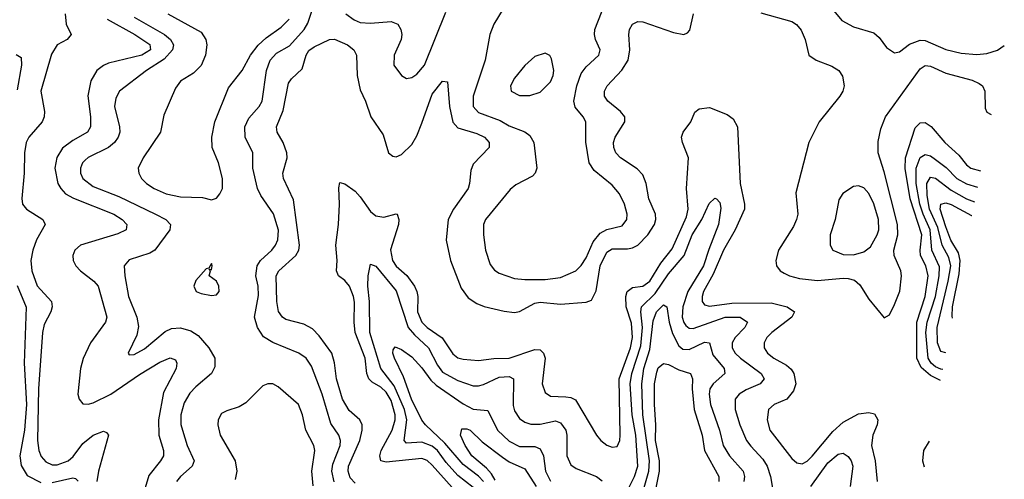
# Model space of a CAD drawing. Header units: inches. Extents: x 1308407 to 1441228, y 959628 to 1036311.
# Tile 711 of 729: x 1431064 to 1434898, y 1011898 to 1013688. Entities that reach past the tile are written whole.
import ezdxf

# ---------------------------------------------------------------- set-up
doc = ezdxf.new("R2010")
doc.units = ezdxf.units.IN
doc.header["$MEASUREMENT"] = 0
doc.layers.add('B4031', color=7, linetype='Continuous')

msp = doc.modelspace()

# ---------------------------------------------------------------- linework, layer by layer
at = {"layer": 'B4031', "color": 5}
for points, elevation in [([(1432945.8, 1013730), (1432910.2, 1013670), (1432894.2, 1013630), (1432876.3, 1013530), (1432829.6, 1013390), (1432828.9, 1013350), (1432850, 1013325.8), (1432934.6, 1013294.6), (1432970, 1013275.1), (1433031, 1013251), (1433050, 1013237.2), (1433065.1, 1013210), (1433077.5, 1013110), (1433071.3, 1013090), (1433060.9, 1013079.1), (1432995.2, 1013044.8), (1432974, 1013026), (1432877.6, 1012910), (1432870.2, 1012890), (1432869.3, 1012850), (1432877.5, 1012790), (1432895, 1012735), (1432912.5, 1012712.5), (1432930, 1012701.2), (1432990, 1012680.6), (1433030, 1012675.7), (1433110, 1012675.9), (1433170, 1012683.8), (1433228.7, 1012710), (1433250, 1012730.2), (1433270, 1012760.6), (1433296.6, 1012823.4), (1433323.8, 1012856.2), (1433350, 1012870.6), (1433410, 1012885.4), (1433428, 1012910), (1433428.4, 1012930), (1433419.2, 1012970), (1433399.5, 1013010), (1433370, 1013043.2), (1433300.9, 1013100.9), (1433281.7, 1013130), (1433268.7, 1013211.3), (1433267.6, 1013290), (1433257.5, 1013310), (1433227.2, 1013347.2), (1433221.1, 1013370), (1433233.3, 1013430), (1433250, 1013478.6), (1433270, 1013504.4), (1433319.1, 1013550), (1433323.9, 1013570), (1433305.9, 1013610), (1433301.4, 1013630), (1433303.4, 1013650), (1433358, 1013790)], 2840), ([(1432288.3, 1011888.3), (1432279.4, 1011930), (1432283.2, 1011956.8), (1432311.9, 1012030), (1432313.1, 1012050), (1432306.3, 1012070), (1432275.8, 1012115.9), (1432241.1, 1012230), (1432199.4, 1012339.4), (1432178.6, 1012370), (1432150.8, 1012390), (1432050, 1012430.4), (1432013.2, 1012453.2), (1431989.6, 1012489.6), (1431977.9, 1012530), (1431993.6, 1012613.6), (1431992.3, 1012650), (1431983.1, 1012690), (1431988.3, 1012730), (1432001.7, 1012750), (1432045.2, 1012790), (1432059.9, 1012810), (1432069.1, 1012830.9), (1432071.2, 1012868.8), (1432051.7, 1012931.7), (1432002.7, 1013002.7), (1431989.9, 1013030), (1431972.1, 1013110), (1431972.1, 1013170), (1431941.2, 1013230), (1431940.7, 1013270), (1431956.3, 1013303.7), (1431996.5, 1013350), (1432007.5, 1013370), (1432024.5, 1013490), (1432038.9, 1013530), (1432063.2, 1013556.8), (1432114.2, 1013585.8), (1432170.9, 1013649.1), (1432185.5, 1013674.5), (1432210, 1013748.1)], 2840), ([(1431241.4, 1013710), (1431244.8, 1013670), (1431264.6, 1013630), (1431249.1, 1013610), (1431210, 1013589.9), (1431187.1, 1013552.9), (1431146.6, 1013410), (1431160.9, 1013330), (1431159.3, 1013310), (1431151.5, 1013290), (1431099, 1013230), (1431089.5, 1013210), (1431082.3, 1013170), (1431080.9, 1013090), (1431072.2, 1012992.2), (1431075, 1012970), (1431089.6, 1012949.6), (1431154.4, 1012910), (1431163.5, 1012890), (1431129.4, 1012830.6), (1431114.4, 1012790), (1431107, 1012750), (1431110.4, 1012710), (1431131.4, 1012651.4), (1431188.1, 1012590), (1431190.7, 1012570), (1431185.1, 1012550), (1431159, 1012501), (1431152.5, 1012470), (1431136.8, 1012250), (1431133.3, 1012050), (1431138, 1012010), (1431147.6, 1011987.6), (1431166, 1011966), (1431190, 1011955.1), (1431210, 1011954.8), (1431252.5, 1011970), (1431272.5, 1011987.5), (1431310, 1012037.8), (1431350, 1012070.5), (1431390, 1012086), (1431401.2, 1012081.2), (1431409, 1012070), (1431370.8, 1011930), (1431364.7, 1011890)], 2780), ([(1431641.1, 1013710), (1431770, 1013638.7), (1431788.9, 1013610), (1431792.1, 1013590), (1431787.8, 1013550), (1431770.8, 1013509.2), (1431740.6, 1013479.4), (1431690, 1013448.3), (1431670, 1013421.6), (1431624.5, 1013315.5), (1431611.4, 1013250), (1431544.3, 1013150), (1431525.2, 1013110), (1431527.1, 1013090), (1431538.2, 1013070), (1431557.2, 1013050), (1431587.9, 1013030), (1431634, 1013010), (1431690, 1012998.4), (1431776.1, 1012996.1), (1431810, 1012986), (1431830, 1012993.4), (1431842.9, 1013010), (1431852.9, 1013030), (1431853.5, 1013070), (1431838.2, 1013130), (1431813.7, 1013190), (1431811.3, 1013230), (1431823.8, 1013290), (1431877.2, 1013422.8), (1431930, 1013490.4), (1431962.7, 1013550), (1431991.9, 1013588.1), (1432023, 1013617), (1432081.4, 1013658.6), (1432113.3, 1013690)], 2860), ([(1432370, 1011883.6), (1432350, 1011904.3), (1432342.1, 1011930), (1432344.2, 1011950), (1432387.7, 1012050), (1432397.6, 1012090), (1432396.9, 1012110), (1432387.7, 1012130), (1432346, 1012166), (1432320.9, 1012210), (1432297.2, 1012290), (1432290, 1012351.6), (1432278.5, 1012390), (1432230, 1012456.5), (1432204, 1012484), (1432170, 1012502.6), (1432100.4, 1012520.4), (1432086.6, 1012530), (1432072, 1012552), (1432064.7, 1012590), (1432062.8, 1012690), (1432073.1, 1012710), (1432138.3, 1012770), (1432150.4, 1012790), (1432153.6, 1012810), (1432130, 1012986), (1432090.5, 1013070), (1432088.1, 1013090), (1432104.6, 1013150), (1432103.4, 1013170), (1432090, 1013209), (1432065.8, 1013250), (1432063.7, 1013270), (1432090, 1013334.3), (1432110, 1013441.1), (1432122, 1013458), (1432163.7, 1013496.3), (1432179.7, 1013550), (1432190, 1013567.3), (1432210, 1013582.5), (1432270, 1013611.1), (1432290, 1013611.8), (1432339.5, 1013590), (1432364.4, 1013570), (1432374.8, 1013550), (1432377.7, 1013470), (1432390, 1013414.9), (1432410.8, 1013370), (1432431, 1013310), (1432479, 1013239), (1432499.7, 1013170), (1432516.8, 1013156.8), (1432530, 1013154.4), (1432550, 1013162.7), (1432590, 1013202.1), (1432610, 1013235.6), (1432630, 1013284.5), (1432670, 1013397.6), (1432710, 1013448.5), (1432730, 1013446), (1432737.3, 1013350), (1432750, 1013288.1), (1432770, 1013266.4), (1432844, 1013244), (1432872.9, 1013230), (1432891.1, 1013210), (1432892.3, 1013190), (1432830, 1013124.8), (1432819.7, 1013100.3), (1432815.5, 1013050), (1432809.4, 1013030), (1432752.9, 1012950), (1432732.7, 1012910), (1432724.7, 1012830), (1432741.4, 1012750), (1432782.9, 1012642.9), (1432810, 1012605.2), (1432843.3, 1012583.3), (1432871.6, 1012571.6), (1432950, 1012552.8), (1432990, 1012548), (1433010, 1012552.3), (1433070, 1012583.8), (1433090, 1012588.1), (1433170, 1012580.3), (1433270, 1012587.6), (1433290, 1012595.5), (1433308.5, 1012631.5), (1433324.4, 1012730), (1433350, 1012783.3), (1433370, 1012795), (1433430, 1012795.9), (1433450, 1012799.3), (1433470, 1012809.7), (1433509.9, 1012850), (1433535.7, 1012890), (1433540.6, 1012910), (1433539, 1012930), (1433513.2, 1012990), (1433502.9, 1013050), (1433490, 1013083.5), (1433467.7, 1013107.7), (1433403.4, 1013150), (1433385, 1013170), (1433377, 1013190), (1433376.3, 1013210), (1433382.5, 1013230), (1433419.3, 1013290), (1433419.3, 1013310), (1433403.5, 1013330), (1433353.3, 1013370), (1433340.9, 1013390), (1433340.2, 1013410), (1433350.7, 1013430), (1433408.7, 1013491.3), (1433433.4, 1013530), (1433439.1, 1013570), (1433435.2, 1013630), (1433438.6, 1013650), (1433449.9, 1013670.1), (1433470, 1013680.2), (1433490, 1013679.4), (1433610, 1013638.4), (1433650, 1013630.3), (1433663.7, 1013636.3), (1433673, 1013647), (1433687.1, 1013710)], 2820), ([(1432333.7, 1013710), (1432366.6, 1013686.6), (1432390, 1013677.2), (1432430, 1013674.7), (1432510, 1013680.6), (1432535.6, 1013670), (1432548.1, 1013650), (1432551.3, 1013630), (1432549.2, 1013610), (1432521.8, 1013550), (1432520.9, 1013510), (1432550, 1013470.4), (1432570, 1013458.9), (1432590, 1013462), (1432610, 1013475), (1432639.6, 1013510), (1432723, 1013717)], 2840), ([(1433950, 1013713.8), (1434070, 1013680.5), (1434088.7, 1013668.7), (1434107, 1013647), (1434121.7, 1013610), (1434136.9, 1013550), (1434164.4, 1013530), (1434226.1, 1013506.1), (1434252.7, 1013490), (1434268.1, 1013468.1), (1434274.3, 1013430), (1434269.2, 1013410), (1434257.3, 1013390), (1434177.2, 1013290), (1434136.2, 1013210), (1434085.9, 1013014.1), (1434093.3, 1012930), (1434088.9, 1012910), (1434076.9, 1012883.1), (1434017.7, 1012790), (1434007.8, 1012750), (1434011, 1012730), (1434025.2, 1012710), (1434040.7, 1012700.7), (1434061.5, 1012690), (1434100.7, 1012680.7), (1434170, 1012672.1), (1434270, 1012681), (1434290, 1012680.7), (1434313.7, 1012673.7), (1434335.1, 1012655.1), (1434370, 1012599.6), (1434430, 1012526.8), (1434450, 1012539.3), (1434470, 1012578.3), (1434490.4, 1012630.4), (1434497.7, 1012690), (1434494.1, 1012710), (1434469, 1012770), (1434467.8, 1012790), (1434483.2, 1012850), (1434481.5, 1012890), (1434430, 1013095.8), (1434406.8, 1013170), (1434406.2, 1013213.8), (1434417, 1013263), (1434435.1, 1013310), (1434570, 1013496.4), (1434590, 1013509.1), (1434610, 1013506.8), (1434670, 1013478.9), (1434772, 1013452), (1434799.7, 1013439.7), (1434812.9, 1013430), (1434821.8, 1013410), (1434822.7, 1013342.7), (1434830, 1013328.1), (1434846.5, 1013319.1)], 2820), ([(1434226.7, 1013730), (1434264.8, 1013684.8), (1434310, 1013659.3), (1434390, 1013636.5), (1434410, 1013618.3), (1434439, 1013579), (1434470, 1013558.9), (1434490, 1013562.3), (1434528, 1013592), (1434570, 1013608.4), (1434590, 1013606.5), (1434670, 1013571.9), (1434730, 1013556.9), (1434790, 1013552.3), (1434830, 1013555.9), (1434870.8, 1013569.2), (1434897.5, 1013587.4)], 2840), ([(1431404.8, 1013690), (1431511.7, 1013630), (1431570, 1013590.6), (1431572.7, 1013570), (1431539.3, 1013550), (1431410, 1013518.7), (1431390, 1013509.9), (1431364.3, 1013490), (1431340.1, 1013450), (1431328.4, 1013391.6), (1431339.7, 1013310), (1431338.8, 1013270), (1431327.1, 1013250), (1431270, 1013217.5), (1431230, 1013187.3), (1431208.2, 1013151.8), (1431200.8, 1013110), (1431211.6, 1013050), (1431223.3, 1013030), (1431242.6, 1013010), (1431273.1, 1012993.1), (1431430.3, 1012930.3), (1431462.7, 1012910), (1431481.4, 1012890), (1431478.2, 1012870), (1431446.2, 1012853.8), (1431301.1, 1012810), (1431278.7, 1012790), (1431270.9, 1012770), (1431272.3, 1012750), (1431282.5, 1012730), (1431300.9, 1012710), (1431352.3, 1012670), (1431369.5, 1012650), (1431402.9, 1012530), (1431397.9, 1012510), (1431339.8, 1012430), (1431311.4, 1012368.6), (1431300.1, 1012330), (1431289.6, 1012230), (1431295.7, 1012210), (1431310, 1012191.9), (1431330, 1012190.6), (1431350, 1012196.6), (1431418.3, 1012230), (1431530, 1012307), (1431610, 1012354.8), (1431650, 1012370.9), (1431670, 1012363.1), (1431676, 1012350), (1431672.8, 1012330), (1431623.9, 1012236.1), (1431603.8, 1012130), (1431604.9, 1012070), (1431623.8, 1012010), (1431623.3, 1011990), (1431612.6, 1011970), (1431566.8, 1011913.2), (1431548.1, 1011851.9)], 2820), ([(1431510, 1013697.6), (1431627.9, 1013630), (1431651.3, 1013610), (1431662.5, 1013590), (1431659, 1013570), (1431626.5, 1013533.5), (1431557.5, 1013490), (1431452.2, 1013410), (1431438.3, 1013381.7), (1431433, 1013350), (1431452.8, 1013270), (1431453.6, 1013250), (1431447.3, 1013230), (1431432.5, 1013210), (1431409.3, 1013190.7), (1431330, 1013151.1), (1431318.8, 1013141.2), (1431308, 1013130), (1431300.1, 1013110), (1431301.1, 1013090), (1431310, 1013069.4), (1431350, 1013038.2), (1431450, 1012999.4), (1431592.4, 1012930), (1431632.8, 1012910), (1431651.3, 1012890), (1431648.2, 1012870), (1431590.2, 1012790), (1431570, 1012778.7), (1431490, 1012752.9), (1431470.3, 1012730), (1431472.7, 1012690), (1431487, 1012610), (1431519.8, 1012530), (1431526.2, 1012493.8), (1431520.4, 1012459.6), (1431486.7, 1012390), (1431490, 1012382.8), (1431510, 1012384.9), (1431550, 1012405.8), (1431630, 1012474.4), (1431654.9, 1012485.1), (1431690, 1012487.7), (1431730, 1012476.8), (1431758.7, 1012458.7), (1431800.5, 1012410), (1431823, 1012370), (1431823.2, 1012336.8), (1431811.1, 1012310), (1431750, 1012259), (1431726.5, 1012233.5), (1431704.4, 1012195.6), (1431691.7, 1012150), (1431691.7, 1012111.7), (1431697, 1012090), (1431716.1, 1012030), (1431742.5, 1011970), (1431735.9, 1011950), (1431690.2, 1011910), (1431674.6, 1011890)], 2840), ([(1431050, 1013552.4), (1431070, 1013541), (1431071.2, 1013511.2), (1431054.5, 1013414.5)], 2760), ([(1432747.1, 1011867.1), (1432670, 1011953), (1432650, 1011971.7), (1432630, 1011979.7), (1432490, 1011964.9), (1432469.5, 1011970), (1432466.4, 1011990), (1432471.6, 1012010), (1432514.6, 1012090), (1432525.5, 1012130), (1432525.2, 1012150), (1432510, 1012204.6), (1432490, 1012237.9), (1432470, 1012257.3), (1432436, 1012276), (1432423, 1012290), (1432415.9, 1012310), (1432409.1, 1012370), (1432370.2, 1012470), (1432365.9, 1012510), (1432367.8, 1012587.8), (1432363.5, 1012610), (1432347.9, 1012650), (1432330, 1012672.2), (1432305.5, 1012690), (1432297.9, 1012710), (1432299.7, 1012750), (1432294.5, 1012810), (1432305.3, 1012890), (1432309.1, 1012970), (1432306.3, 1013033.7), (1432310, 1013053.4), (1432330, 1013048.8), (1432370, 1013019.7), (1432390, 1012998.6), (1432430, 1012940.7), (1432450, 1012924.5), (1432481.2, 1012918.8), (1432530, 1012932.4), (1432533.1, 1012930), (1432540.2, 1012910), (1432539.2, 1012890), (1432508, 1012792), (1432515.8, 1012750), (1432530, 1012728.3), (1432571.7, 1012691.7), (1432601.2, 1012650), (1432610.5, 1012630), (1432613.4, 1012610), (1432612.3, 1012550), (1432629.7, 1012510), (1432650, 1012488.9), (1432708.7, 1012448.7), (1432750, 1012387.4), (1432770, 1012371.9), (1432790, 1012365.7), (1432850, 1012360.8), (1432910, 1012368.6), (1432970, 1012370.1), (1433070, 1012403.6), (1433090, 1012402.9), (1433102.9, 1012390), (1433109.4, 1012370), (1433098.1, 1012270), (1433110, 1012236.9), (1433130, 1012222.3), (1433190, 1012220.1), (1433210, 1012217.1), (1433228.3, 1012208.3), (1433310, 1012070.3), (1433326.9, 1012050), (1433350, 1012031.4), (1433370, 1012023.6), (1433390, 1012026.3), (1433400.2, 1012050), (1433402.4, 1012070), (1433398.5, 1012290), (1433442.5, 1012410), (1433449.7, 1012450), (1433446.4, 1012506.4), (1433425.1, 1012570), (1433423.6, 1012610), (1433428.5, 1012630), (1433450, 1012645), (1433490, 1012649.7), (1433517, 1012670), (1433560.7, 1012739.3), (1433604.4, 1012795.6), (1433660, 1012920), (1433666.2, 1012950), (1433660.6, 1013030), (1433667.2, 1013150), (1433643.9, 1013210), (1433640.6, 1013230), (1433647.2, 1013250), (1433676.5, 1013290), (1433692.7, 1013327.3), (1433710, 1013340.2), (1433750, 1013345.5), (1433818.2, 1013318.2), (1433841.6, 1013301.6), (1433858.2, 1013270), (1433869.1, 1013050), (1433885.8, 1012970), (1433885.4, 1012950), (1433849.7, 1012870), (1433803.6, 1012790), (1433763.3, 1012696.7), (1433726.7, 1012630), (1433720.6, 1012610), (1433720.8, 1012590), (1433730, 1012577.7), (1433750, 1012572.2), (1433836.3, 1012583.7), (1433990, 1012585.2), (1434051.5, 1012570), (1434080.2, 1012550), (1434070.2, 1012530), (1433992.3, 1012470), (1433973.2, 1012450), (1433963, 1012430), (1433962.2, 1012410), (1433975.8, 1012390), (1433999.7, 1012370), (1434050, 1012343.4), (1434067.8, 1012327.8), (1434078.3, 1012310), (1434085.4, 1012270), (1434077.2, 1012242.8), (1434050.2, 1012210), (1434002, 1012190), (1433979.1, 1012170), (1433974, 1012130), (1433985.1, 1012090), (1434070, 1011979.3), (1434090, 1011962.7), (1434110, 1011958.6), (1434130, 1011968.8), (1434150, 1011987.9), (1434230, 1012085.1), (1434270, 1012120.6), (1434330, 1012153.2), (1434370, 1012158.4), (1434392.7, 1012152.7), (1434405.6, 1012130), (1434402.5, 1012110), (1434386, 1012070), (1434381, 1012030), (1434394.3, 1011970), (1434402.3, 1011890)], 2780), ([(1434649.6, 1012283.2), (1434610, 1012301.9), (1434573.8, 1012333.8), (1434556.8, 1012370), (1434557, 1012510), (1434589.3, 1012610), (1434600.6, 1012690), (1434592.6, 1012730), (1434571.7, 1012770), (1434569.3, 1012790), (1434577, 1012850), (1434531.3, 1012990), (1434512, 1013108), (1434513, 1013150), (1434550, 1013266.7), (1434570, 1013286.3), (1434590, 1013288), (1434612.2, 1013272.2), (1434666.3, 1013210), (1434720, 1013160), (1434750, 1013122.7), (1434767.1, 1013110), (1434804.8, 1013099.5)], 2780), ([(1434657.7, 1012325.8), (1434650, 1012326.9), (1434630, 1012336), (1434612.6, 1012350), (1434601, 1012370), (1434592.5, 1012470), (1434597.2, 1012510), (1434629, 1012610), (1434644.5, 1012690), (1434645.6, 1012725.6), (1434614.7, 1012790), (1434609.3, 1012870), (1434581.4, 1012930), (1434568.7, 1012970), (1434554.9, 1013050), (1434553.8, 1013110), (1434570, 1013151.3), (1434590, 1013163.1), (1434610, 1013157.4), (1434630, 1013143.9), (1434671.7, 1013111.7), (1434713.1, 1013070), (1434750, 1013048.9), (1434792.6, 1013035.3)], 2760), ([(1434670, 1012390.4), (1434650, 1012396.5), (1434637.8, 1012430), (1434635.8, 1012490), (1434679.3, 1012670), (1434688.8, 1012730), (1434681.8, 1012761.8), (1434655.4, 1012810), (1434638.5, 1012878.5), (1434606.2, 1012950), (1434596.8, 1013003.2), (1434595.8, 1013050), (1434610, 1013074.4), (1434630, 1013070.8), (1434690, 1013023.9), (1434750, 1012990.9), (1434781.7, 1012978.3)], 2740), ([(1433435.2, 1011864.8), (1433458, 1011910), (1433470.7, 1011950), (1433462.2, 1012070), (1433448.5, 1012150), (1433441.2, 1012270), (1433446.8, 1012310), (1433481.9, 1012418.1), (1433488.2, 1012490), (1433482.8, 1012550), (1433485.3, 1012570), (1433537.8, 1012622.2), (1433590, 1012698.5), (1433650.4, 1012769.6), (1433681.7, 1012850), (1433719.9, 1012910), (1433747.8, 1012972.2), (1433770, 1012992.9), (1433776.3, 1012990), (1433790, 1012976.3), (1433793.8, 1012953.8), (1433785.1, 1012890), (1433746.4, 1012793.6), (1433726.6, 1012730), (1433665.3, 1012630), (1433645.2, 1012570), (1433643.3, 1012530), (1433649.2, 1012509.1), (1433657.8, 1012497.8), (1433670, 1012487), (1433685.8, 1012485.7), (1433810, 1012529.7), (1433869.2, 1012529.2), (1433898, 1012510), (1433886.9, 1012490), (1433849.6, 1012450), (1433838.5, 1012430), (1433837.3, 1012410), (1433849.1, 1012390), (1433870.6, 1012370), (1433950.8, 1012310), (1433962, 1012290), (1433947.1, 1012270), (1433892.8, 1012247.2), (1433865.4, 1012230), (1433850.1, 1012209.9), (1433849.1, 1012170), (1433867.8, 1012110), (1433893.8, 1012050), (1433910, 1012026.8), (1433957.3, 1011977.3), (1433974.3, 1011950), (1433986.7, 1011910), (1433996, 1011856)], 2760), ([(1434695.8, 1012526.2), (1434694, 1012534), (1434695.7, 1012570), (1434721.4, 1012698.6), (1434726, 1012750), (1434719.5, 1012779.5), (1434689.2, 1012829.2), (1434670, 1012881.7), (1434648.4, 1012950), (1434650.4, 1012969.6), (1434670, 1012975.1), (1434690, 1012968.8), (1434770, 1012925.4), (1434771.6, 1012925)], 2720), ([(1432830, 1011866.2), (1432770, 1011913.2), (1432724, 1011964), (1432690.5, 1012010), (1432670, 1012027.9), (1432630, 1012042.7), (1432570, 1012039.3), (1432560.7, 1012050), (1432571.1, 1012130), (1432562.4, 1012170), (1432521.9, 1012261.9), (1432469.8, 1012329.8), (1432427.5, 1012470), (1432426.2, 1012590), (1432418.7, 1012650), (1432420.8, 1012690), (1432430, 1012735.3), (1432450, 1012727.6), (1432530, 1012631.6), (1432576.5, 1012490), (1432600.6, 1012460.6), (1432655.1, 1012410), (1432690, 1012342.2), (1432710, 1012314.9), (1432770, 1012282.5), (1432830, 1012262.6), (1432850, 1012262.1), (1432870, 1012267.7), (1432930, 1012296.5), (1432970, 1012298.2), (1432986.9, 1012290), (1432985.3, 1012185.3), (1432990, 1012164.9), (1433010, 1012134.5), (1433030, 1012120.7), (1433053.3, 1012113.3), (1433090, 1012113.6), (1433150, 1012125.8), (1433170, 1012118.8), (1433189.6, 1012090), (1433194.6, 1012070), (1433193.5, 1011990), (1433210, 1011954.2), (1433230, 1011940.1), (1433310, 1011909), (1433332.1, 1011892.1)], 2760), ([(1431053.4, 1012653.4), (1431089, 1012569), (1431081.6, 1012350), (1431090.3, 1012190), (1431082.1, 1012090), (1431064.8, 1011990), (1431070, 1011952.6), (1431093.4, 1011913.4), (1431146, 1011886)], 2760), ([(1433468.6, 1011771.4), (1433514, 1011930), (1433515.4, 1011970), (1433490.2, 1012150), (1433485.8, 1012270), (1433494, 1012330), (1433516.7, 1012403.3), (1433530, 1012515.6), (1433543.6, 1012550), (1433570, 1012577.5), (1433584, 1012570), (1433592.4, 1012510), (1433605.6, 1012465.6), (1433630, 1012417.4), (1433645.2, 1012405.2), (1433670, 1012404), (1433730, 1012432.3), (1433749.4, 1012429.4), (1433763, 1012383), (1433806.1, 1012330), (1433808.8, 1012310), (1433764.4, 1012270), (1433750.6, 1012250), (1433747.8, 1012230), (1433753.4, 1012190), (1433788.5, 1012090), (1433802.2, 1012030), (1433827, 1011990), (1433880.7, 1011930), (1433885.7, 1011910), (1433883.1, 1011890)], 2740), ([(1432870, 1011890), (1432850.8, 1011910.8), (1432790, 1011955.9), (1432719, 1012039), (1432643.8, 1012110), (1432630, 1012128.2), (1432589, 1012210), (1432557.9, 1012297.9), (1432523, 1012370), (1432516.5, 1012390), (1432517.5, 1012402.5), (1432525.8, 1012414.2), (1432550, 1012404.1), (1432590, 1012375), (1432630, 1012332.5), (1432664, 1012284), (1432684.8, 1012264.8), (1432790, 1012191.7), (1432830, 1012170.9), (1432886.5, 1012166.5), (1432924.5, 1012090), (1432970, 1012046.5), (1433010, 1012026.5), (1433070, 1012025.5), (1433090, 1012017.3), (1433102.8, 1011990), (1433111, 1011930), (1433130.7, 1011890.7)], 2740), ([(1433506.9, 1011690), (1433555, 1011930), (1433555, 1011970), (1433539, 1012050), (1433540.8, 1012110), (1433535, 1012190), (1433536.1, 1012270), (1433544, 1012316), (1433550, 1012332.1), (1433570, 1012349.1), (1433590, 1012345.4), (1433630, 1012324.1), (1433675.8, 1012310), (1433683.1, 1012290), (1433681.7, 1012250), (1433690, 1012170), (1433721.4, 1012070), (1433730.6, 1012010.6), (1433786, 1011910), (1433785.8, 1011890)], 2720), ([(1432207, 1011873), (1432200.9, 1011930), (1432212.7, 1012010), (1432209.2, 1012030), (1432178.4, 1012090), (1432164.5, 1012150), (1432149.9, 1012189.9), (1432070, 1012258.7), (1432050, 1012269.6), (1432030, 1012269.5), (1432010, 1012262), (1431944, 1012196), (1431918.8, 1012181.2), (1431870, 1012165.4), (1431850, 1012154), (1431836, 1012130), (1431835.3, 1012110), (1431843.9, 1012070), (1431902.9, 1011970), (1431909.3, 1011930), (1431902.3, 1011897.7)], 2860), ([(1432914.6, 1011894.6), (1432900.2, 1011920.2), (1432881.7, 1011941.7), (1432824.5, 1011990), (1432797.8, 1012030), (1432779.8, 1012070), (1432785, 1012095), (1432804.8, 1012095.2), (1432817.6, 1012090), (1432864.7, 1012044.7), (1432944, 1011984), (1432970, 1011966.1), (1433030, 1011939.1), (1433074.7, 1011870)], 2720), ([(1434604.6, 1012046.5), (1434582.9, 1012010), (1434578.8, 1011970), (1434585.7, 1011946.9)], 2820), ([(1434143.9, 1011870), (1434210, 1011962.7), (1434250, 1011996.6), (1434270, 1012000.2), (1434290, 1011987.1), (1434301.2, 1011970), (1434307.1, 1011950), (1434297.2, 1011870)], 2760), ([(1431190, 1011885.7), (1431270, 1011904.5), (1431281.3, 1011901.3), (1431291.5, 1011891.5)], 2760)]:
    msp.add_lwpolyline(points, dxfattribs=dict(at, elevation=elevation))
for points, elevation in [([(1433110, 1013557), (1433070, 1013544.2), (1433030, 1013509.7), (1432990, 1013459.7), (1432974.7, 1013430), (1432977.4, 1013410), (1433010, 1013393), (1433050, 1013392), (1433090, 1013405.4), (1433130, 1013445.3), (1433141.5, 1013470), (1433143.1, 1013490), (1433134.7, 1013534.7), (1433127.7, 1013547.7)], 2860), ([(1434330, 1013040.4), (1434310, 1013038.9), (1434269.2, 1013010.8), (1434253.6, 1012986.4), (1434238.6, 1012910), (1434219.1, 1012850), (1434218.9, 1012810), (1434230.4, 1012790), (1434270, 1012773.2), (1434310, 1012771.8), (1434350, 1012783.8), (1434376.1, 1012803.9), (1434402.9, 1012850), (1434409, 1012870), (1434408.3, 1012910), (1434390, 1012971.3), (1434370, 1013011.2), (1434350, 1013033.7)], 2840), ([(1431810, 1012738), (1431799.6, 1012720.4), (1431790, 1012718), (1431750, 1012672.7), (1431742, 1012650), (1431750.8, 1012630), (1431770, 1012622), (1431810, 1012614), (1431830, 1012617.1), (1431840.5, 1012630), (1431839.7, 1012650), (1431830, 1012669.3), (1431802, 1012690), (1431806, 1012710), (1431802, 1012718), (1431810, 1012714), (1431813.2, 1012730)], 2860)]:
    msp.add_lwpolyline(points, close=True, dxfattribs=dict(at, elevation=elevation))

doc.saveas('drawing.dxf')
